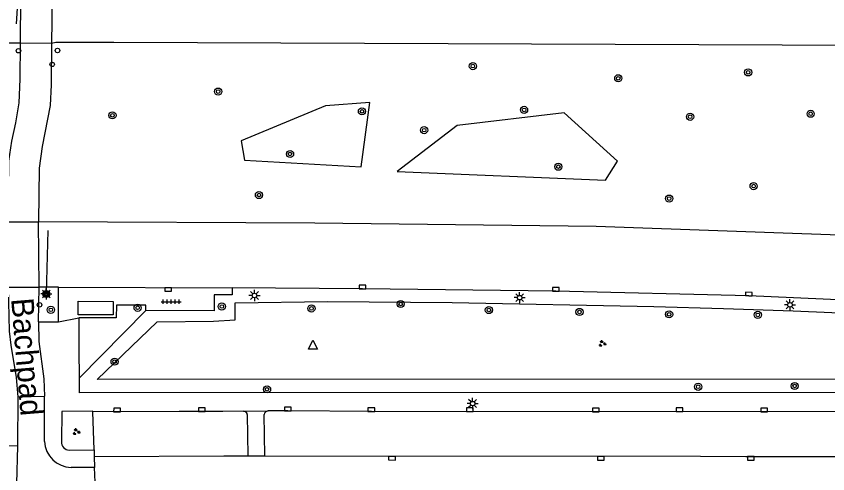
# Model space of a CAD drawing. Extents: x 132999 to 136000, y 398499 to 400501.
# Drawn here: x 134354.2 to 134444.8, y 399151 to 399202.1 of the extents above; entities that cross this region are included whole.
import ezdxf

# ---------------------------------------------------------------- set-up
doc = ezdxf.new("R2010")
doc.units = 0
for name, color, linetype in [('gg-anno-openbare ruimte label', 7, 'Continuous'), ('gg-bbg-abri', 7, 'Continuous'), ('gg-knt-verharding', 7, 'Continuous'), ('gg-knt-verharding nz', 7, 'Continuous'), ('gt-grn-groengrens', 7, 'Continuous'), ('gt-grn-weggrens', 7, 'Continuous'), ('gt-knt-lijn portaal', 7, 'Continuous'), ('gt-symb-boom', 7, 'Continuous'), ('gt-symb-drukknoppaal', 7, 'Continuous'), ('gt-symb-groenvak', 7, 'Continuous'), ('gt-symb-kolk', 7, 'Continuous'), ('gt-symb-lichtmast', 7, 'Continuous'), ('gt-symb-portaalmast', 7, 'Continuous'), ('gt-symb-tegel verharding', 7, 'Continuous'), ('gt-symb-verkeersregelinstallatiepaal', 7, 'Continuous'), ('gt-symb-waterafsluiter', 7, 'Continuous')]:
    doc.layers.add(name, color=color, linetype=linetype)

# ---------------------------------------------------------------- blocks, each defined once
blk = doc.blocks.new('gt0-BOOM')
at = {"layer": 'gt-symb-boom'}
for radius in [0.4, 0.2]:
    blk.add_circle((0, 0), radius, dxfattribs=at)
blk = doc.blocks.new('gt0-PORTM')
at = {"layer": 'gt-symb-portaalmast'}
for radius in [0.4, 0.33, 0.27, 0.21, 0.15]:
    blk.add_circle((0, 0), radius, dxfattribs=at)
blk = doc.blocks.new('gt0-LMAST')
at = {"layer": 'gt-symb-lichtmast'}
for p, q in [((-0.182, 0.173), (-0.447, 0.438)), ((-0.005, 0.246), (-0.005, 0.621)), ((0.172, 0.173), (0.437, 0.438)), ((-0.255, -0.004), (-0.63, -0.004)), ((-0.182, -0.181), (-0.447, -0.446)), ((-0.005, -0.254), (-0.005, -0.629)), ((0.437, -0.446), (0.172, -0.181)), ((0.245, -0.004), (0.62, -0.004))]:
    blk.add_line(p, q, dxfattribs=at)
blk.add_circle((-0.005, -0.004), 0.25, dxfattribs=at)
blk = doc.blocks.new('gt0-KOLK')
at = {"layer": 'gt-symb-kolk'}
blk.add_lwpolyline([(0, 0), (0.375, 0), (0.375, 0.4), (-0.375, 0.4), (-0.375, 0), (0, 0)], dxfattribs=at)
blk = doc.blocks.new('gt0-WAFSL')
at = {"layer": 'gt-symb-waterafsluiter'}
for p, q in [((-0.5, -0.333), (0, 0.667)), ((0, 0.667), (0.5, -0.333)), ((0.5, -0.333), (-0.5, -0.333))]:
    blk.add_line(p, q, dxfattribs=at)
blk = doc.blocks.new('gt0-TEG1')
at = {"layer": 'gt-symb-tegel verharding'}
for p, q in [((-1.125, 0), (1.125, 0)), ((-0.9, -0.25), (-0.9, 0.25)), ((-0.45, -0.25), (-0.45, 0.25)), ((0, -0.25), (0, 0.25)), ((0.45, -0.25), (0.45, 0.25)), ((0.9, -0.25), (0.9, 0.25))]:
    blk.add_line(p, q, dxfattribs=at)
blk = doc.blocks.new('gt0-GRVAK')
at = {"layer": 'gt-symb-groenvak'}
for p, q in [((-0.11, 0.189), (-0.228, 0.24)), ((-0.182, 0.153), (0.088, 0.153)), ((-0.091, 0.211), (-0.156, 0.322)), ((-0.047, 0.214), (-0.047, 0.393)), ((-0.004, 0.211), (0.061, 0.322)), ((0.015, 0.189), (0.133, 0.24)), ((0.262, -0.052), (0.197, 0.059)), ((0.305, -0.049), (0.305, 0.13)), ((0.349, -0.052), (0.414, 0.059)), ((-0.245, -0.228), (-0.363, -0.177)), ((-0.318, -0.264), (-0.047, -0.264)), ((-0.226, -0.206), (-0.291, -0.095)), ((-0.183, -0.203), (-0.183, -0.024)), ((-0.139, -0.206), (-0.074, -0.095)), ((-0.12, -0.228), (-0.002, -0.177)), ((0.243, -0.074), (0.125, -0.023)), ((0.17, -0.11), (0.441, -0.11)), ((0.368, -0.074), (0.486, -0.023))]:
    blk.add_line(p, q, dxfattribs=at)
blk = doc.blocks.new('gt0-VIPAAL')
at = {"layer": 'gt-symb-verkeersregelinstallatiepaal'}
blk.add_circle((0, 0), 0.25, dxfattribs=at)
blk = doc.blocks.new('gt0-DPAAL')
at = {"layer": 'gt-symb-drukknoppaal'}
blk.add_circle((0, 0), 0.25, dxfattribs=at)

msp = doc.modelspace()

# ---------------------------------------------------------------- linework, layer by layer
at = {"layer": 'gg-bbg-abri'}
msp.add_lwpolyline([(134361.148, 399168.771), (134361.156, 399170.279), (134365.055, 399170.253), (134365.046, 399168.753), (134361.148, 399168.771)], dxfattribs=at)
at = {"layer": 'gg-knt-verharding'}
for p, q in [((134354.711, 399199.09), (134352.18, 399199.097)), ((134358.171, 399199.06), (134354.711, 399199.09)), ((134353.311, 399179.15), (134356.701, 399179.13)), ((134353.311, 399171.86), (134356.791, 399171.84)), ((134356.72, 399167.991), (134356.791, 399171.84)), ((134358.962, 399171.846), (134356.791, 399171.84)), ((134358.94, 399167.986), (134358.962, 399171.846)), ((134358.962, 399171.846), (134378.339, 399171.768)), ((134356.72, 399167.991), (134358.94, 399167.986)), ((134361.251, 399161.704), (134361.269, 399160.061)), ((134354.395, 399159.626), (134354.378, 399154.109)), ((134354.395, 399159.626), (134357.391, 399159.677)), ((134357.388, 399154.634), (134357.391, 399159.677)), ((134466.554, 399160.08), (134361.269, 399160.061)), ((134372.409, 399157.97), (134362.783, 399157.93)), ((134362.923, 399153.675), (134362.783, 399157.93)), ((134380.015, 399157.637), (134380.071, 399153.01)), ((134381.982, 399153.008), (134381.918, 399157.645)), ((134354.378, 399154.109), (134354.243, 399149.932)), ((134360.126, 399153.665), (134362.923, 399153.675)), ((134362.923, 399153.675), (134362.944, 399152.961)), ((134380.071, 399153.01), (134381.982, 399153.008)), ((134362.944, 399152.961), (134362.981, 399151.739)), ((134362.981, 399151.739), (134360.367, 399151.722)), ((134363.024, 399150.083), (134362.981, 399151.739))]:
    msp.add_line(p, q, dxfattribs=at)
for points in [[(134353.311, 399179.15), (134353.401, 399185.91), (134353.721, 399188.14), (134354.191, 399190.2), (134354.551, 399192.43), (134354.68, 399195.07), (134354.711, 399199.09)], [(134358.171, 399199.06), (134358.121, 399194.43), (134358.011, 399192.14), (134357.121, 399187.54), (134356.801, 399185.15), (134356.701, 399179.13)], [(134593.49, 399195.012), (134584.096, 399195.603), (134569.609, 399196.447), (134554.17, 399197.184), (134539.664, 399197.667), (134524.185, 399198.083), (134509.664, 399198.354), (134495.201, 399198.443), (134492.143, 399198.482), (134449.084, 399198.811), (134365.138, 399199.145), (134358.628, 399199.146), (134358.171, 399199.06)], [(134574.052, 399166.647), (134561.133, 399168.248), (134531.242, 399171.718), (134501.311, 399174.31), (134501.326, 399174.522), (134481.726, 399175.817), (134450.304, 399177.508), (134418.975, 399178.618), (134387.554, 399179.003), (134356.701, 399179.13)], [(134353.311, 399171.86), (134353.433, 399166.928), (134353.618, 399165.382), (134354.231, 399161.752), (134354.395, 399159.626)], [(134378.339, 399171.768), (134378.348, 399171.005), (134376.31, 399171.009), (134376.307, 399169.226), (134368.686, 399169.25)], [(134512.938, 399166.119), (134500.566, 399167.185), (134479.116, 399168.721), (134457.592, 399169.923), (134436.011, 399170.886), (134414.477, 399171.411), (134392.888, 399171.675), (134378.339, 399171.768)], [(134368.686, 399169.25), (134368.693, 399169.848), (134365.426, 399169.845), (134365.387, 399168.422), (134361.225, 399168.42)], [(134361.225, 399168.42), (134361.218, 399164.847), (134361.251, 399161.704)], [(134356.72, 399167.991), (134356.76, 399165.788), (134357.311, 399161.617), (134357.391, 399159.677)], [(134362.783, 399157.93), (134362.774, 399157.997), (134359.305, 399157.986), (134359.293, 399154.61)], [(134379.6, 399157.994), (134377.309, 399157.965), (134372.409, 399157.97)], [(134463.579, 399157.982), (134456.656, 399157.946), (134393.876, 399157.984), (134384.554, 399158.057), (134382.345, 399158.029)], [(134354.378, 399154.109), (134352.704, 399154.129), (134352.701, 399157.508)]]:
    msp.add_lwpolyline(points, dxfattribs=at)
for centre, radius, start, end in [((134379.566, 399157.45), 0.545, 49.44016, 86.46548), ((134379.699, 399157.639), 0.316, 359.59165, 45.39694), ((134382.223, 399157.648), 0.305, 132.72139, 180.57715), ((134382.376, 399157.54), 0.49, 93.68083, 137.34047), ((134360.426, 399154.762), 3.04, 182.40913, 268.8941), ((134360.146, 399154.522), 0.857, 174.10579, 268.68537)]:
    msp.add_arc(centre, radius, start, end, dxfattribs=at)
at = {"layer": 'gg-knt-verharding nz'}
for p, q in [((134362.944, 399152.961), (134377.391, 399153.011)), ((134377.391, 399153.011), (134380.071, 399153.01)), ((134381.982, 399153.008), (134430.618, 399152.982)), ((134430.618, 399152.982), (134435.692, 399152.967)), ((134435.692, 399152.967), (134463.583, 399152.95))]:
    msp.add_line(p, q, dxfattribs=at)
at = {"layer": 'gt-grn-groengrens'}
for p, q in [((134368.686, 399169.25), (134361.251, 399161.704)), ((134466.666, 399161.58), (134363.273, 399161.561))]:
    msp.add_line(p, q, dxfattribs=at)
for points in [[(134392.721, 399185.298), (134393.722, 399192.479), (134388.75, 399192.103), (134379.345, 399188.17), (134379.717, 399186.029), (134392.721, 399185.298)], [(134420.011, 399183.793), (134421.353, 399185.916), (134415.396, 399191.32), (134403.461, 399189.9), (134396.772, 399184.752), (134420.011, 399183.793)], [(134363.273, 399161.561), (134369.963, 399167.985), (134376.26, 399168.071), (134378.675, 399168.215), (134378.675, 399170.112), (134388.972, 399170.269), (134402.894, 399170.143), (134425.427, 399169.697), (134433.203, 399169.487), (134440.979, 399169.214), (134448.754, 399168.885), (134456.526, 399168.504), (134464.295, 399168.074), (134472.075, 399167.592), (134478.307, 399167.273), (134506.729, 399165.207), (134510.449, 399164.725)]]:
    msp.add_lwpolyline(points, dxfattribs=at)
at = {"layer": 'gt-grn-weggrens'}
for p, q in [((134354.711, 399199.09), (134354.744, 399206.39)), ((134358.248, 399206.38), (134358.171, 399199.06)), ((134356.791, 399171.84), (134356.701, 399179.13)), ((134358.94, 399167.986), (134361.225, 399168.42)), ((134379.6, 399157.994), (134382.345, 399158.029))]:
    msp.add_line(p, q, dxfattribs=at)
at = {"layer": 'gt-knt-lijn portaal'}
for p, q in [((134354.599, 399208.197), (134354.234, 399201.237)), ((134357.589, 399171.094), (134357.777, 399178.158))]:
    msp.add_line(p, q, dxfattribs=at)

# ---------------------------------------------------------------- block references
at = {"layer": 'gt-symb-boom'}
for p in [(134405.211, 399196.526), (134435.95, 399195.827), (134421.444, 399195.169), (134376.771, 399193.682), (134410.927, 399191.637), (134364.965, 399191.029), (134392.825, 399191.477), (134429.465, 399190.872), (134442.929, 399191.21), (134399.768, 399189.38), (134384.799, 399186.716), (134414.754, 399185.297), (134436.556, 399183.131), (134381.325, 399182.133), (134427.131, 399181.739), (134397.145, 399169.971), (134358.088, 399169.324), (134367.777, 399169.55), (134377.177, 399169.691), (134387.186, 399169.475), (134407.001, 399169.298), (134417.113, 399169.083), (134427.123, 399168.817), (134437.031, 399168.754), (134365.206, 399163.532), (134441.138, 399160.822), (134382.23, 399160.447), (134430.365, 399160.734)]:
    msp.add_blockref('gt0-BOOM', p, dxfattribs=at)
at = {"layer": 'gt-symb-drukknoppaal'}
for p in [(134358.244, 399196.717), (134356.827, 399169.878)]:
    msp.add_blockref('gt0-DPAAL', p, dxfattribs=at)
at = {"layer": 'gt-symb-groenvak'}
for p in [(134419.657, 399165.552), (134360.93, 399155.701)]:
    msp.add_blockref('gt0-GRVAK', p, dxfattribs=at)
at = {"layer": 'gt-symb-kolk'}
for p, rotation in [((134392.888, 399171.675), -0.7021387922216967), ((134371.189, 399171.788), 179.71352348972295), ((134414.477, 399171.411), -1.396197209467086), ((134436.011, 399170.886), -2.558957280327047), ((134384.554, 399158.057), -0.45835645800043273), ((134365.478, 399157.941), -0.11297744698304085), ((134374.936, 399157.966), -0.11459140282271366), ((134428.267, 399157.973), -0.5729386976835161), ((134437.745, 399157.953), 0.05729576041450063), ((134396.183, 399152.957), 179.36250988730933), ((134419.483, 399152.955), -179.91123196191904), ((134436.233, 399152.953), -179.9919301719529)]:
    msp.add_blockref('gt0-KOLK', p, dxfattribs=dict(at, rotation=rotation))
for p in [(134393.876, 399157.984), (134404.858, 399157.979), (134418.927, 399157.952)]:
    msp.add_blockref('gt0-KOLK', p, dxfattribs=at)
at = {"layer": 'gt-symb-lichtmast'}
for p in [(134357.589, 399171.094), (134380.827, 399170.926), (134410.44, 399170.685), (134440.621, 399169.885), (134405.187, 399158.86)]:
    msp.add_blockref('gt0-LMAST', p, dxfattribs=at)
at = {"layer": 'gt-symb-portaalmast'}
msp.add_blockref('gt0-PORTM', (134357.584, 399171.09), dxfattribs=at)
at = {"layer": 'gt-symb-tegel verharding'}
msp.add_blockref('gt0-TEG1', (134371.531, 399170.231), dxfattribs=at)
at = {"layer": 'gt-symb-verkeersregelinstallatiepaal'}
for p in [(134354.481, 399198.241), (134358.828, 399198.265)]:
    msp.add_blockref('gt0-VIPAAL', p, dxfattribs=at)
at = {"layer": 'gt-symb-waterafsluiter'}
msp.add_blockref('gt0-WAFSL', (134387.352, 399165.258), dxfattribs=at)

# ---------------------------------------------------------------- texts
at = {"layer": 'gg-anno-openbare ruimte label'}
msp.add_text('Bachpad', height=2.5, rotation=274.7, dxfattribs=at).set_placement((134353.648, 399170.55))

doc.saveas('drawing.dxf')
